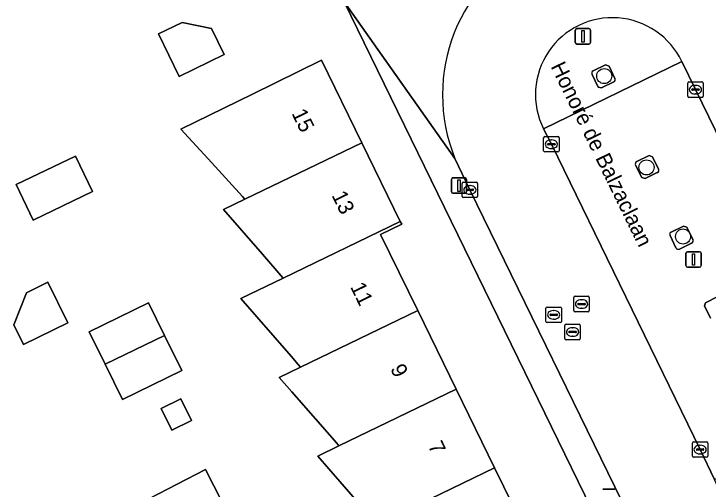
# Model space of a CAD drawing. Extents: x 160455 to 162082, y 388339 to 389736.
# Drawn here: x 160798.63 to 160843.76, y 388789.17 to 388820.05 of the extents above; entities that cross this region are included whole.
import ezdxf

# ---------------------------------------------------------------- set-up
doc = ezdxf.new("R2010")
doc.units = 0
for name, color, linetype in [('IMGEO_Boom', 7, 'Continuous'), ('IMGEO_Erf', 7, 'Continuous'), ('IMGEO_Groenvoorziening', 7, 'Continuous'), ('IMGEO_Kolk', 7, 'Continuous'), ('IMGEO_Lichtmast', 7, 'Continuous'), ('IMGEO_Openbare_ruimte_label', 7, 'Continuous'), ('IMGEO_Pand', 7, 'Continuous'), ('IMGEO_Pand_nummerreeks', 7, 'Continuous'), ('IMGEO_Parkeervlak_open', 7, 'Continuous'), ('IMGEO_Rijbaan_lokaal_open', 7, 'Continuous'), ('IMGEO_Rioolput', 7, 'Continuous'), ('IMGEO_Verkeerseiland_open', 7, 'Continuous'), ('IMGEO_Voetpad_open', 7, 'Continuous')]:
    doc.layers.add(name, color=color, linetype=linetype)

msp = doc.modelspace()

# ---------------------------------------------------------------- linework, layer by layer
at = {"layer": 'IMGEO_Boom'}
for centre in [(160837.006, 388816.008), (160839.754, 388810.074), (160842.129, 388805.585)]:
    msp.add_circle(centre, 0.489, dxfattribs=at)
at = {"layer": 'IMGEO_Erf'}
for points in [[(160842.711, 388774.525), (160820.108, 388820.831)], [(160822.119, 388787.027), (160819.822, 388789.663), (160818.379, 388791.32), (160819.758, 388791.986), (160819.615, 388792.15), (160816.693, 388795.501), (160815.88, 388796.434), (160817.259, 388797.1), (160817.116, 388797.264), (160816.647, 388797.802), (160813.38, 388801.548), (160816.137, 388802.883), (160815.992, 388803.05), (160814.791, 388804.429), (160812.251, 388807.343), (160813.637, 388808.009), (160813.488, 388808.173), (160811.49, 388810.37), (160809.493, 388812.567), (160814.137, 388814.839), (160818.628, 388817.036), (160821.252, 388811.672), (160823.749, 388806.569), (160823.841, 388806.381), (160822.47, 388805.711), (160824.88, 388800.781), (160827.382, 388795.664), (160829.883, 388790.549), (160831.669, 388786.896)]]:
    msp.add_lwpolyline(points, dxfattribs=at)
for points in [[(160809.381, 388815.983), (160808.031, 388818.746), (160809.564, 388819.495), (160811.484, 388819.096), (160812.307, 388817.412)], [(160799.882, 388806.648), (160798.774, 388808.962), (160802.639, 388810.812), (160803.746, 388808.498)], [(160799.261, 388798.561), (160798.632, 388799.84), (160799.447, 388801.927), (160800.842, 388802.614), (160802.14, 388799.977)], [(160804.57, 388797.282), (160803.528, 388799.399), (160807.372, 388801.279), (160808.422, 388799.147), (160809.543, 388796.872), (160805.699, 388794.992)], [(160808.207, 388794.418), (160809.479, 388795.039), (160810.173, 388793.62), (160808.901, 388792.999)], [(160807.413, 388788.546), (160811.079, 388790.447), (160812.178, 388788.328), (160813.391, 388785.988), (160809.725, 388784.087), (160808.457, 388786.533)]]:
    msp.add_lwpolyline(points, close=True, dxfattribs=at)
at = {"layer": 'IMGEO_Groenvoorziening'}
for points in [[(160837.7, 388815.857), (160837.317, 388816.657), (160837.092, 388816.734), (160836.287, 388816.341)], [(160836.215, 388816.107), (160836.619, 388815.293), (160836.829, 388815.237), (160837.625, 388815.626)], [(160840.542, 388809.963), (160840.154, 388810.755), (160839.931, 388810.844), (160839.122, 388810.449)], [(160839.044, 388810.229), (160839.446, 388809.419), (160839.664, 388809.343), (160840.456, 388809.732)], [(160842.769, 388805.384), (160842.378, 388806.185), (160842.155, 388806.246), (160841.358, 388805.874)], [(160841.285, 388805.641), (160841.661, 388804.85)], [(160841.898, 388804.771), (160842.688, 388805.15)], [(160844.997, 388800.812), (160844.613, 388801.603), (160844.395, 388801.688), (160843.598, 388801.284), (160843.526, 388801.081), (160843.906, 388800.288)]]:
    msp.add_lwpolyline(points, dxfattribs=at)
for centre, radius, start, end in [((160836.345, 388816.195), 0.157, 111.7943, 214.0003), ((160837.575, 388815.77), 0.152, 289.1205, 34.9048), ((160839.17, 388810.308), 0.149, 108.9713, 211.9853), ((160840.411, 388809.88), 0.155, 286.9737, 32.1862), ((160841.414, 388805.729), 0.156, 110.9049, 214.303), ((160842.615, 388805.306), 0.173, 295.0768, 26.7362), ((160841.818, 388804.925), 0.173, 205.4831, 297.647)]:
    msp.add_arc(centre, radius, start, end, dxfattribs=at)
at = {"layer": 'IMGEO_Kolk'}
for p, q in [((160842.434, 388814.699), (160842.434, 388815.551)), ((160842.509, 388815.625), (160843.361, 388815.625)), ((160843.435, 388815.551), (160843.435, 388814.699)), ((160842.693, 388815.119), (160842.693, 388815.131)), ((160843.131, 388815.082), (160842.733, 388815.082)), ((160842.736, 388815.168), (160843.134, 388815.168)), ((160842.922, 388815.405), (160842.947, 388815.405)), ((160843.177, 388815.131), (160843.177, 388815.119)), ((160843.361, 388814.625), (160842.509, 388814.625)), ((160842.945, 388814.845), (160842.92, 388814.845)), ((160833.068, 388811.152), (160833.068, 388812.004)), ((160833.143, 388812.078), (160833.995, 388812.078)), ((160833.556, 388811.858), (160833.581, 388811.858)), ((160834.069, 388812.004), (160834.069, 388811.152)), ((160833.327, 388811.572), (160833.327, 388811.584)), ((160833.765, 388811.535), (160833.367, 388811.535)), ((160833.37, 388811.621), (160833.768, 388811.621)), ((160833.811, 388811.584), (160833.811, 388811.572)), ((160833.995, 388811.078), (160833.143, 388811.078)), ((160833.579, 388811.298), (160833.554, 388811.298)), ((160827.77, 388808.186), (160827.77, 388809.038)), ((160827.845, 388809.112), (160828.697, 388809.112)), ((160828.258, 388808.892), (160828.283, 388808.892)), ((160828.771, 388809.038), (160828.771, 388808.186)), ((160828.029, 388808.606), (160828.029, 388808.618)), ((160828.467, 388808.569), (160828.069, 388808.569)), ((160828.072, 388808.655), (160828.47, 388808.655)), ((160828.281, 388808.332), (160828.256, 388808.332)), ((160828.513, 388808.618), (160828.513, 388808.606)), ((160828.697, 388808.112), (160827.845, 388808.112)), ((160842.735, 388791.316), (160842.735, 388792.168)), ((160842.81, 388792.242), (160843.662, 388792.242)), ((160843.223, 388792.022), (160843.248, 388792.022)), ((160843.736, 388792.168), (160843.736, 388791.316)), ((160842.994, 388791.736), (160842.994, 388791.748)), ((160843.432, 388791.699), (160843.034, 388791.699)), ((160843.037, 388791.785), (160843.435, 388791.785)), ((160843.478, 388791.748), (160843.478, 388791.736)), ((160843.662, 388791.242), (160842.81, 388791.242)), ((160843.246, 388791.462), (160843.221, 388791.462))]:
    msp.add_line(p, q, dxfattribs=at)
for points in [[(160842.434, 388814.699), (160842.434, 388815.551)], [(160842.509, 388815.625), (160843.361, 388815.625)], [(160843.435, 388815.551), (160843.435, 388814.699)], [(160843.361, 388814.625), (160842.509, 388814.625)], [(160833.068, 388811.152), (160833.068, 388812.004)], [(160833.143, 388812.078), (160833.995, 388812.078)], [(160834.069, 388812.004), (160834.069, 388811.152)], [(160833.995, 388811.078), (160833.143, 388811.078)], [(160827.77, 388808.186), (160827.77, 388809.038)], [(160827.845, 388809.112), (160828.697, 388809.112)], [(160828.771, 388809.038), (160828.771, 388808.186)], [(160828.697, 388808.112), (160827.845, 388808.112)], [(160842.735, 388791.316), (160842.735, 388792.168)], [(160842.81, 388792.242), (160843.662, 388792.242)], [(160843.736, 388792.168), (160843.736, 388791.316)], [(160843.662, 388791.242), (160842.81, 388791.242)]]:
    msp.add_lwpolyline(points, dxfattribs=at)
for centre, radius, start, end in [((160842.511, 388815.549), 0.0765, 91.552, 178.448), ((160842.511, 388815.549), 0.0765, 91.552, 178.448), ((160843.359, 388815.549), 0.0765, 1.552, 88.448), ((160843.359, 388815.549), 0.0765, 1.552, 88.448), ((160842.733, 388815.128), 0.0403, 85.8775, 175.7526), ((160842.73, 388815.118), 0.0366, 178.938, 274.7102), ((160843.134, 388815.125), 0.043, 264.8664, 352.4533), ((160843.138, 388815.13), 0.0386, 1.7309, 96.639), ((160842.511, 388814.701), 0.0765, 181.552, 268.448), ((160842.511, 388814.701), 0.0765, 181.552, 268.448), ((160843.359, 388814.701), 0.0765, 271.552, 358.448), ((160843.359, 388814.701), 0.0765, 271.552, 358.448), ((160833.145, 388812.002), 0.0765, 91.552, 178.448), ((160833.145, 388812.002), 0.0765, 91.552, 178.448), ((160833.993, 388812.002), 0.0765, 1.552, 88.448), ((160833.993, 388812.002), 0.0765, 1.552, 88.448), ((160833.367, 388811.581), 0.0403, 85.8775, 175.7526), ((160833.364, 388811.571), 0.0366, 178.938, 274.7102), ((160833.768, 388811.578), 0.043, 264.8664, 352.4533), ((160833.772, 388811.583), 0.0386, 1.7309, 96.639), ((160833.145, 388811.154), 0.0765, 181.552, 268.448), ((160833.145, 388811.154), 0.0765, 181.552, 268.448), ((160833.993, 388811.154), 0.0765, 271.552, 358.448), ((160833.993, 388811.154), 0.0765, 271.552, 358.448), ((160827.847, 388809.036), 0.0765, 91.552, 178.448), ((160827.847, 388809.036), 0.0765, 91.552, 178.448), ((160828.695, 388809.036), 0.0765, 1.552, 88.448), ((160828.695, 388809.036), 0.0765, 1.552, 88.448), ((160828.069, 388808.615), 0.0403, 85.8775, 175.7526), ((160828.066, 388808.605), 0.0366, 178.938, 274.7102), ((160828.47, 388808.612), 0.043, 264.8664, 352.4533), ((160828.474, 388808.617), 0.0386, 1.7309, 96.639), ((160827.847, 388808.188), 0.0765, 181.552, 268.448), ((160827.847, 388808.188), 0.0765, 181.552, 268.448), ((160828.695, 388808.188), 0.0765, 271.552, 358.448), ((160828.695, 388808.188), 0.0765, 271.552, 358.448), ((160842.812, 388792.166), 0.0765, 91.552, 178.448), ((160842.812, 388792.166), 0.0765, 91.552, 178.448), ((160843.66, 388792.166), 0.0765, 1.552, 88.448), ((160843.66, 388792.166), 0.0765, 1.552, 88.448), ((160843.034, 388791.745), 0.0403, 85.8775, 175.7526), ((160843.031, 388791.735), 0.0366, 178.938, 274.7102), ((160843.435, 388791.742), 0.043, 264.8664, 352.4533), ((160843.439, 388791.747), 0.0386, 1.7309, 96.639), ((160842.812, 388791.318), 0.0765, 181.552, 268.448), ((160842.812, 388791.318), 0.0765, 181.552, 268.448), ((160843.66, 388791.318), 0.0765, 271.552, 358.448), ((160843.66, 388791.318), 0.0765, 271.552, 358.448)]:
    msp.add_arc(centre, radius, start, end, dxfattribs=at)
for centre, major_axis, ratio, start_param, end_param in [((160842.921, 388815.125), (-0.387, 0.002), 0.722429, 4.712389, 7.853982), ((160842.946, 388815.125), (-0.39, 0.002), 0.717154, 1.570796, 4.712389), ((160833.555, 388811.578), (-0.387, 0.002), 0.722429, 4.712389, 7.853982), ((160833.58, 388811.578), (-0.39, 0.002), 0.717154, 1.570796, 4.712389), ((160828.257, 388808.612), (-0.387, 0.002), 0.722429, 4.712389, 7.853982), ((160828.282, 388808.612), (-0.39, 0.002), 0.717154, 1.570796, 4.712389), ((160843.222, 388791.742), (-0.387, 0.002), 0.722429, 4.712389, 7.853982), ((160843.247, 388791.742), (-0.39, 0.002), 0.717154, 1.570796, 4.712389)]:
    msp.add_ellipse(centre, major_axis=major_axis, ratio=ratio, start_param=start_param, end_param=end_param, dxfattribs=at)
at = {"layer": 'IMGEO_Lichtmast'}
for p, q in [((160835.221, 388819.089), (160836.011, 388819.089)), ((160836.011, 388819.089), (160835.221, 388819.089)), ((160835.121, 388818.189), (160835.121, 388818.989)), ((160835.121, 388818.989), (160835.121, 388818.189)), ((160836.111, 388818.989), (160836.111, 388818.189)), ((160836.111, 388818.189), (160836.111, 388818.989)), ((160836.011, 388818.089), (160835.221, 388818.089)), ((160835.221, 388818.089), (160836.011, 388818.089)), ((160827.07, 388808.49), (160827.07, 388809.29)), ((160827.07, 388809.29), (160827.07, 388808.49)), ((160827.17, 388809.39), (160827.96, 388809.39)), ((160827.96, 388809.39), (160827.17, 388809.39)), ((160828.06, 388809.29), (160828.06, 388808.49)), ((160828.06, 388808.49), (160828.06, 388809.29)), ((160827.96, 388808.39), (160827.17, 388808.39)), ((160827.17, 388808.39), (160827.96, 388808.39)), ((160842.314, 388803.694), (160842.314, 388804.494)), ((160842.314, 388804.494), (160842.314, 388803.694)), ((160842.414, 388804.594), (160843.204, 388804.594)), ((160843.204, 388804.594), (160842.414, 388804.594)), ((160843.304, 388804.494), (160843.304, 388803.694)), ((160843.304, 388803.694), (160843.304, 388804.494)), ((160843.204, 388803.594), (160842.414, 388803.594)), ((160842.414, 388803.594), (160843.204, 388803.594)), ((160836.91, 388789.174), (160837.7, 388789.174)), ((160837.7, 388789.174), (160836.91, 388789.174))]:
    msp.add_line(p, q, dxfattribs=at)
for points in [[(160835.541, 388818.964), (160835.691, 388818.964), (160835.691, 388818.214), (160835.541, 388818.214), (160835.541, 388818.964)], [(160827.49, 388809.265), (160827.64, 388809.265), (160827.64, 388808.515), (160827.49, 388808.515), (160827.49, 388809.265)], [(160842.734, 388804.469), (160842.884, 388804.469), (160842.884, 388803.719), (160842.734, 388803.719), (160842.734, 388804.469)]]:
    msp.add_lwpolyline(points, dxfattribs=at)
for centre, start, end in [((160835.221, 388818.989), 90, 180), ((160835.221, 388818.989), 90, 180), ((160836.011, 388818.989), 0, 90), ((160836.011, 388818.989), 360, 90), ((160835.221, 388818.189), 180, 270), ((160835.221, 388818.189), 180, 270), ((160836.011, 388818.189), 270, 0), ((160836.011, 388818.189), 270, 0), ((160827.17, 388809.29), 90, 180), ((160827.17, 388809.29), 90, 180), ((160827.96, 388809.29), 0, 90), ((160827.96, 388809.29), 360, 90), ((160827.17, 388808.49), 180, 270), ((160827.17, 388808.49), 180, 270), ((160827.96, 388808.49), 270, 0), ((160827.96, 388808.49), 270, 0), ((160842.414, 388804.494), 90, 180), ((160842.414, 388804.494), 90, 180), ((160843.204, 388804.494), 0, 90), ((160843.204, 388804.494), 360, 90), ((160842.414, 388803.694), 180, 270), ((160842.414, 388803.694), 180, 270), ((160843.204, 388803.694), 270, 0), ((160843.204, 388803.694), 270, 0)]:
    msp.add_arc(centre, 0.1, start, end, dxfattribs=at)
at = {"layer": 'IMGEO_Pand'}
for points in [[(160812.307, 388817.412), (160811.484, 388819.096), (160809.564, 388819.495), (160808.031, 388818.746), (160809.381, 388815.983)], [(160813.637, 388808.009), (160821.252, 388811.672), (160818.628, 388817.036), (160814.137, 388814.839), (160809.493, 388812.567), (160811.49, 388810.37), (160813.488, 388808.173)], [(160823.749, 388806.569), (160821.252, 388811.672), (160813.637, 388808.009), (160812.251, 388807.343), (160814.791, 388804.429), (160815.992, 388803.05), (160816.137, 388802.883)], [(160798.774, 388808.962), (160799.882, 388806.648), (160803.746, 388808.498), (160802.639, 388810.812)], [(160823.749, 388806.569), (160816.137, 388802.883), (160813.38, 388801.548), (160816.647, 388797.802), (160817.116, 388797.264), (160817.259, 388797.1), (160824.88, 388800.781), (160822.47, 388805.711), (160823.841, 388806.381)], [(160802.14, 388799.977), (160800.842, 388802.614), (160799.447, 388801.927), (160798.632, 388799.84), (160799.261, 388798.561)], [(160808.422, 388799.147), (160807.372, 388801.279), (160803.528, 388799.399), (160804.57, 388797.282)], [(160827.382, 388795.664), (160824.88, 388800.781), (160817.259, 388797.1), (160815.88, 388796.434), (160816.693, 388795.501), (160819.615, 388792.15), (160819.758, 388791.986)], [(160808.422, 388799.147), (160804.57, 388797.282), (160805.699, 388794.992), (160809.543, 388796.872)], [(160829.883, 388790.549), (160827.382, 388795.664), (160819.758, 388791.986), (160818.379, 388791.32), (160819.822, 388789.663), (160822.119, 388787.027), (160822.261, 388786.864)], [(160808.901, 388792.999), (160810.173, 388793.62), (160809.479, 388795.039), (160808.207, 388794.418)], [(160812.178, 388788.328), (160811.079, 388790.447), (160807.413, 388788.546), (160808.457, 388786.533)], [(160829.883, 388790.549), (160822.261, 388786.864), (160820.882, 388786.197), (160824.774, 388781.733), (160832.364, 388785.473), (160832.27, 388785.666), (160831.669, 388786.896)]]:
    msp.add_lwpolyline(points, close=True, dxfattribs=at)
at = {"layer": 'IMGEO_Parkeervlak_open'}
msp.add_lwpolyline([(160833.062, 388812.576), (160833.568, 388811.578), (160843.235, 388791.742), (160844.173, 388789.798), (160853.178, 388794.212), (160852.046, 388796.495), (160842.936, 388815.126), (160842.05, 388816.949)], close=True, dxfattribs=at)
for points in [[(160839.122, 388810.449), (160839.931, 388810.844), (160840.154, 388810.755), (160840.542, 388809.963)], [(160840.456, 388809.732), (160839.664, 388809.343), (160839.446, 388809.419), (160839.044, 388810.229)], [(160841.358, 388805.874), (160842.155, 388806.246), (160842.378, 388806.185), (160842.769, 388805.384)], [(160841.661, 388804.85), (160841.285, 388805.641)], [(160842.688, 388805.15), (160841.898, 388804.771)], [(160843.906, 388800.288), (160843.526, 388801.081), (160843.598, 388801.284), (160844.395, 388801.688), (160844.613, 388801.603), (160844.997, 388800.812)]]:
    msp.add_lwpolyline(points, dxfattribs=at)
for centre, radius, start, end in [((160839.17, 388810.308), 0.149, 108.9713, 211.9853), ((160840.411, 388809.88), 0.155, 286.9737, 32.1862), ((160841.414, 388805.729), 0.156, 110.9049, 214.303), ((160842.615, 388805.306), 0.173, 295.0768, 26.7362), ((160841.818, 388804.925), 0.173, 205.4831, 297.647)]:
    msp.add_arc(centre, radius, start, end, dxfattribs=at)
at = {"layer": 'IMGEO_Rijbaan_lokaal_open'}
for points in [[(160842.05, 388816.949), (160842.936, 388815.126), (160852.046, 388796.495), (160853.178, 388794.212), (160853.414, 388793.711)], [(160844.392, 388789.322), (160844.173, 388789.798), (160843.235, 388791.742), (160833.568, 388811.578), (160833.062, 388812.576)], [(160827.303, 388810.643), (160828.271, 388808.613), (160839.036, 388786.566)]]:
    msp.add_lwpolyline(points, dxfattribs=at)
for centre, radius, start, end in [((160837.543, 388814.784), 11.045, 28.3713, 202.0169), ((160837.536, 388814.803), 4.998, 25.4317, 206.4577)]:
    msp.add_arc(centre, radius, start, end, dxfattribs=at)
at = {"layer": 'IMGEO_Rioolput'}
for p, q in [((160835.035, 388800.773), (160835.035, 388801.625)), ((160835.11, 388801.699), (160835.962, 388801.699)), ((160835.523, 388801.479), (160835.548, 388801.479)), ((160836.036, 388801.625), (160836.036, 388800.773)), ((160835.294, 388801.193), (160835.294, 388801.205)), ((160835.732, 388801.156), (160835.334, 388801.156)), ((160835.337, 388801.242), (160835.735, 388801.242)), ((160835.778, 388801.205), (160835.778, 388801.193)), ((160833.219, 388800.069), (160833.219, 388800.921)), ((160833.294, 388800.995), (160834.146, 388800.995)), ((160833.707, 388800.775), (160833.732, 388800.775)), ((160834.22, 388800.921), (160834.22, 388800.069)), ((160835.962, 388800.699), (160835.11, 388800.699)), ((160835.546, 388800.919), (160835.521, 388800.919)), ((160833.478, 388800.489), (160833.478, 388800.501)), ((160833.916, 388800.452), (160833.518, 388800.452)), ((160833.521, 388800.538), (160833.919, 388800.538)), ((160833.73, 388800.215), (160833.705, 388800.215)), ((160833.962, 388800.501), (160833.962, 388800.489)), ((160834.146, 388799.995), (160833.294, 388799.995)), ((160834.451, 388798.955), (160834.451, 388799.807)), ((160834.526, 388799.881), (160835.378, 388799.881)), ((160834.939, 388799.661), (160834.964, 388799.661)), ((160835.452, 388799.807), (160835.452, 388798.955)), ((160834.71, 388799.375), (160834.71, 388799.387)), ((160835.148, 388799.338), (160834.75, 388799.338)), ((160834.753, 388799.424), (160835.151, 388799.424)), ((160835.194, 388799.387), (160835.194, 388799.375)), ((160835.378, 388798.881), (160834.526, 388798.881)), ((160834.962, 388799.101), (160834.937, 388799.101))]:
    msp.add_line(p, q, dxfattribs=at)
for points in [[(160835.035, 388800.773), (160835.035, 388801.625)], [(160835.11, 388801.699), (160835.962, 388801.699)], [(160836.036, 388801.625), (160836.036, 388800.773)], [(160833.219, 388800.069), (160833.219, 388800.921)], [(160833.294, 388800.995), (160834.146, 388800.995)], [(160834.22, 388800.921), (160834.22, 388800.069)], [(160835.962, 388800.699), (160835.11, 388800.699)], [(160834.146, 388799.995), (160833.294, 388799.995)], [(160834.451, 388798.955), (160834.451, 388799.807)], [(160834.526, 388799.881), (160835.378, 388799.881)], [(160835.452, 388799.807), (160835.452, 388798.955)], [(160835.378, 388798.881), (160834.526, 388798.881)]]:
    msp.add_lwpolyline(points, dxfattribs=at)
for centre, radius, start, end in [((160835.112, 388801.623), 0.0765, 91.552, 178.448), ((160835.112, 388801.623), 0.0765, 91.552, 178.448), ((160835.96, 388801.623), 0.0765, 1.552, 88.448), ((160835.96, 388801.623), 0.0765, 1.552, 88.448), ((160835.334, 388801.202), 0.0403, 85.8775, 175.7526), ((160835.331, 388801.192), 0.0366, 178.938, 274.7102), ((160835.735, 388801.199), 0.043, 264.8664, 352.4533), ((160835.739, 388801.204), 0.0386, 1.7309, 96.639), ((160833.296, 388800.919), 0.0765, 91.552, 178.448), ((160833.296, 388800.919), 0.0765, 91.552, 178.448), ((160834.144, 388800.919), 0.0765, 1.552, 88.448), ((160834.144, 388800.919), 0.0765, 1.552, 88.448), ((160835.112, 388800.775), 0.0765, 181.552, 268.448), ((160835.112, 388800.775), 0.0765, 181.552, 268.448), ((160835.96, 388800.775), 0.0765, 271.552, 358.448), ((160835.96, 388800.775), 0.0765, 271.552, 358.448), ((160833.518, 388800.498), 0.0403, 85.8775, 175.7526), ((160833.515, 388800.488), 0.0366, 178.938, 274.7102), ((160833.919, 388800.495), 0.043, 264.8664, 352.4533), ((160833.923, 388800.5), 0.0386, 1.7309, 96.639), ((160833.296, 388800.071), 0.0765, 181.552, 268.448), ((160833.296, 388800.071), 0.0765, 181.552, 268.448), ((160834.144, 388800.071), 0.0765, 271.552, 358.448), ((160834.144, 388800.071), 0.0765, 271.552, 358.448), ((160834.528, 388799.805), 0.0765, 91.552, 178.448), ((160834.528, 388799.805), 0.0765, 91.552, 178.448), ((160835.376, 388799.805), 0.0765, 1.552, 88.448), ((160835.376, 388799.805), 0.0765, 1.552, 88.448), ((160834.75, 388799.384), 0.0403, 85.8775, 175.7526), ((160834.747, 388799.374), 0.0366, 178.938, 274.7102), ((160835.151, 388799.381), 0.043, 264.8664, 352.4533), ((160835.155, 388799.386), 0.0386, 1.7309, 96.639), ((160834.528, 388798.957), 0.0765, 181.552, 268.448), ((160834.528, 388798.957), 0.0765, 181.552, 268.448), ((160835.376, 388798.957), 0.0765, 271.552, 358.448), ((160835.376, 388798.957), 0.0765, 271.552, 358.448)]:
    msp.add_arc(centre, radius, start, end, dxfattribs=at)
for centre, major_axis, ratio, start_param, end_param in [((160835.522, 388801.199), (-0.387, 0.002), 0.722429, 4.712389, 7.853982), ((160835.547, 388801.199), (-0.39, 0.002), 0.717154, 1.570796, 4.712389), ((160833.706, 388800.495), (-0.387, 0.002), 0.722429, 4.712389, 7.853982), ((160833.731, 388800.495), (-0.39, 0.002), 0.717154, 1.570796, 4.712389), ((160834.938, 388799.381), (-0.387, 0.002), 0.722429, 4.712389, 7.853982), ((160834.963, 388799.381), (-0.39, 0.002), 0.717154, 1.570796, 4.712389)]:
    msp.add_ellipse(centre, major_axis=major_axis, ratio=ratio, start_param=start_param, end_param=end_param, dxfattribs=at)
at = {"layer": 'IMGEO_Verkeerseiland_open'}
for points in [[(160833.062, 388812.576), (160842.05, 388816.949)], [(160836.287, 388816.341), (160837.092, 388816.734), (160837.317, 388816.657), (160837.7, 388815.857)], [(160837.625, 388815.626), (160836.829, 388815.237), (160836.619, 388815.293), (160836.215, 388816.107)]]:
    msp.add_lwpolyline(points, dxfattribs=at)
for centre, radius, start, end in [((160837.536, 388814.803), 4.998, 25.4317, 206.4577), ((160836.345, 388816.195), 0.157, 111.7943, 214.0003), ((160837.575, 388815.77), 0.152, 289.1205, 34.9048)]:
    msp.add_arc(centre, radius, start, end, dxfattribs=at)
at = {"layer": 'IMGEO_Voetpad_open'}
for points in [[(160868.516, 388773.685), (160863.24, 388784.572), (160866.085, 388785.973), (160843.446, 388832.228), (160837.199, 388829.157), (160834.925, 388828.065), (160828.689, 388825.043), (160826.4, 388823.92), (160820.108, 388820.831), (160827.303, 388810.643)], [(160839.036, 388786.566), (160828.271, 388808.613), (160827.303, 388810.643), (160820.108, 388820.831), (160842.711, 388774.525), (160845.592, 388775.926), (160850.954, 388765.091), (160855.423, 388755.962), (160855.915, 388754.895)]]:
    msp.add_lwpolyline(points, dxfattribs=at)
msp.add_arc((160837.543, 388814.784), 11.045, 28.3713, 202.0169, dxfattribs=at)

# ---------------------------------------------------------------- texts
at = {"layer": 'IMGEO_Openbare_ruimte_label'}
msp.add_text('Honoré de Balzaclaan', height=1, rotation=296.0524, dxfattribs=at).set_placement((160833.504, 388816.634))
at = {"layer": 'IMGEO_Pand_nummerreeks'}
for s, rotation, p in [('15', 296.0694, (160816.662, 388813.591)), ('13', 296.0694, (160819.269, 388808.263)), ('11', 296.0522, (160820.476, 388802.323)), ('9', 296.0522, (160823.077, 388797.001)), ('7', 296.0522, (160825.527, 388791.99))]:
    msp.add_text(s, height=1, rotation=rotation, dxfattribs=at).set_placement(p)

doc.saveas('drawing.dxf')
